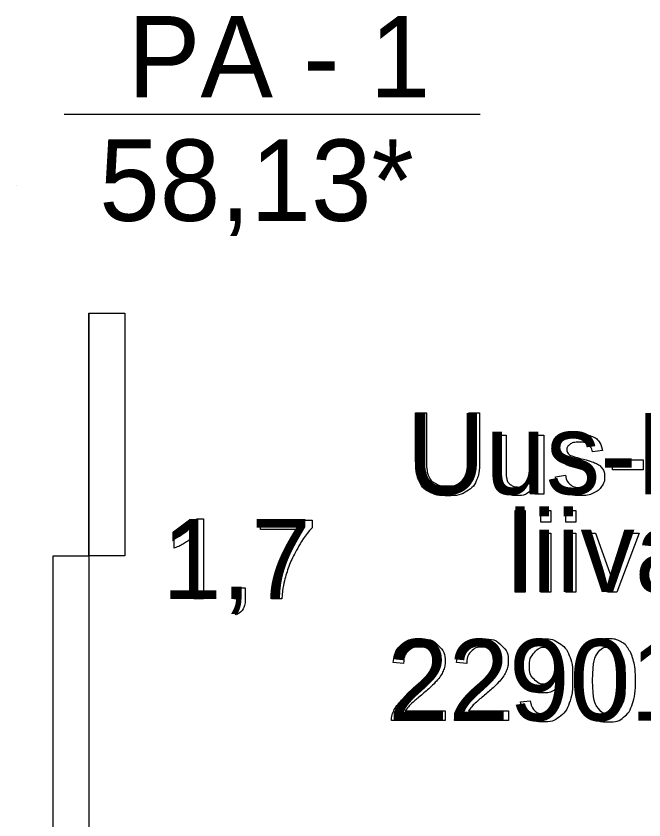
# Model space of a CAD drawing. Extents: x 700746 to 706058, y 6570320 to 6580460.
# Drawn here: x 704171.2 to 704215.2, y 6576007.8 to 6576064.1 of the extents above; entities that cross this region are included whole.
import ezdxf

# ---------------------------------------------------------------- set-up
doc = ezdxf.new("R2010")
doc.units = 0
for name, color, linetype in [('GEOLPUNKT', 7, 'Continuous'), ('kataster', 7, 'Continuous'), ('Kataster tekst', 7, 'Continuous'), ('Täide', 7, 'Continuous')]:
    doc.layers.add(name, color=color, linetype=linetype)

msp = doc.modelspace()

# ---------------------------------------------------------------- linework, layer by layer
at = {"layer": 'GEOLPUNKT'}
for points in [[(704174.603, 6576057.226), (704203.731, 6576057.226)], [(704176.342, 6576043.291), (704176.342, 6575826.291)], [(704183.926, 6576028.9), (704184.368, 6576028.9), (704184.368, 6576023.279)], [(704188.351, 6576028.145), (704188.351, 6576028.806), (704191.975, 6576028.806), (704191.975, 6576028.271)], [(704191.091, 6576028.145), (704188.351, 6576028.145)], [(704182.307, 6576026.83), (704182.307, 6576027.495)], [(704184.368, 6576023.279), (704183.681, 6576023.279), (704183.681, 6576027.659)], [(704186.503, 6576023.279), (704186.503, 6576024.06), (704187.284, 6576024.06), (704187.284, 6576023.279)], [(704186.891, 6576023.279), (704186.503, 6576023.279)], [(704189.84, 6576023.279), (704189.132, 6576023.279)], [(704186.648, 6576022.169), (704186.456, 6576022.463)]]:
    msp.add_lwpolyline(points, dxfattribs=at)
for points in [[(704176.342, 6576043.291), (704178.842, 6576043.291), (704178.842, 6576026.291), (704176.342, 6576026.291)], [(704173.842, 6576026.291), (704176.342, 6576026.291), (704176.342, 6575997.291), (704173.842, 6575997.291)]]:
    msp.add_lwpolyline(points, close=True, dxfattribs=at)
for points in [[(704182.307, 6576027.495), (704182.883, 6576027.766), (704183.315, 6576028.152), (704183.746, 6576028.537), (704183.926, 6576028.9)], [(704189.132, 6576023.279), (704189.143, 6576023.939), (704189.392, 6576024.875), (704189.64, 6576025.811), (704190.104, 6576026.68), (704190.568, 6576027.549), (704191.091, 6576028.145)], [(704191.975, 6576028.271), (704191.44, 6576027.702), (704190.915, 6576026.758), (704190.39, 6576025.815), (704190.104, 6576024.818), (704189.898, 6576024.115), (704189.84, 6576023.279)], [(704183.681, 6576027.659), (704183.433, 6576027.422), (704183.03, 6576027.185), (704182.628, 6576026.949), (704182.307, 6576026.83)], [(704186.456, 6576022.463), (704186.673, 6576022.559), (704186.777, 6576022.745), (704186.88, 6576022.93), (704186.891, 6576023.279)], [(704187.284, 6576023.279), (704187.284, 6576022.846), (704187.131, 6576022.58), (704186.979, 6576022.314), (704186.648, 6576022.169)]]:
    msp.add_open_spline(points, degree=3, dxfattribs=at)
at = {"layer": 'kataster'}
for points in [[(704199.22, 6576033.014), (704199.22, 6576036.306), (704199.976, 6576036.306), (704199.976, 6576033.019)], [(704202.948, 6576036.306), (704203.704, 6576036.306), (704203.704, 6576033.014)], [(704202.948, 6576033.019), (704202.948, 6576036.306)], [(704204.855, 6576032.179), (704204.855, 6576034.738), (704205.555, 6576034.738), (704205.555, 6576032.448)], [(704207.501, 6576032.526), (704207.501, 6576034.738), (704208.201, 6576034.738), (704208.201, 6576030.606), (704207.575, 6576030.606)], [(704212.297, 6576033.669), (704211.611, 6576033.578)], [(704213.006, 6576032.318), (704213.006, 6576033.021), (704215.16, 6576033.021), (704215.16, 6576032.318), (704213.006, 6576032.318)], [(704209.017, 6576031.84), (704209.708, 6576031.948)], [(704207.575, 6576030.606), (704207.575, 6576031.216)], [(704206.191, 6576023.766), (704206.191, 6576029.466), (704206.891, 6576029.466), (704206.891, 6576023.766), (704206.191, 6576023.766)], [(704207.981, 6576028.662), (704207.981, 6576029.466), (704208.681, 6576029.466), (704208.681, 6576028.662), (704207.981, 6576028.662)], [(704209.749, 6576028.662), (704209.749, 6576029.466), (704210.449, 6576029.466), (704210.449, 6576028.662), (704209.749, 6576028.662)], [(704207.981, 6576023.766), (704207.981, 6576027.898), (704208.681, 6576027.898), (704208.681, 6576023.766), (704207.981, 6576023.766)], [(704209.749, 6576023.766), (704209.749, 6576027.898), (704210.449, 6576027.898), (704210.449, 6576023.766), (704209.749, 6576023.766)], [(704212.652, 6576023.766), (704211.087, 6576027.898), (704211.826, 6576027.898), (704212.711, 6576025.423)], [(704213.235, 6576025.377), (704214.152, 6576027.898), (704214.872, 6576027.898), (704213.309, 6576023.766), (704212.652, 6576023.766)], [(704198.376, 6576018.764), (704197.655, 6576018.838)], [(704202.803, 6576018.764), (704202.082, 6576018.838)], [(704206.574, 6576016.083), (704207.248, 6576016.144)], [(704201.291, 6576015.436), (704201.291, 6576014.763), (704197.525, 6576014.763)], [(704198.498, 6576015.436), (704201.291, 6576015.436)], [(704205.718, 6576015.436), (704205.718, 6576014.763), (704201.952, 6576014.763)], [(704202.925, 6576015.436), (704205.718, 6576015.436)]]:
    msp.add_lwpolyline(points, dxfattribs=at)
for points in [[(704209.708, 6576031.948), (704209.767, 6576031.532), (704210.034, 6576031.31), (704210.301, 6576031.088), (704210.781, 6576031.088), (704211.265, 6576031.088), (704211.499, 6576031.285), (704211.733, 6576031.481), (704211.733, 6576031.746), (704211.733, 6576031.984), (704211.526, 6576032.12), (704211.381, 6576032.214), (704210.809, 6576032.358), (704210.038, 6576032.552), (704209.74, 6576032.694), (704209.442, 6576032.836), (704209.288, 6576033.086), (704209.135, 6576033.337), (704209.135, 6576033.64), (704209.135, 6576033.916), (704209.261, 6576034.151), (704209.388, 6576034.386), (704209.606, 6576034.541), (704209.77, 6576034.662), (704210.052, 6576034.745), (704210.334, 6576034.829), (704210.658, 6576034.829), (704211.144, 6576034.829), (704211.513, 6576034.689), (704211.881, 6576034.548), (704212.056, 6576034.309), (704212.231, 6576034.07), (704212.297, 6576033.669)], [(704211.611, 6576033.578), (704211.564, 6576033.897), (704211.34, 6576034.076), (704211.117, 6576034.255), (704210.708, 6576034.255), (704210.225, 6576034.255), (704210.019, 6576034.096), (704209.812, 6576033.936), (704209.812, 6576033.722), (704209.812, 6576033.585), (704209.898, 6576033.476), (704209.984, 6576033.363), (704210.167, 6576033.289), (704210.272, 6576033.25), (704210.786, 6576033.11), (704211.529, 6576032.912), (704211.824, 6576032.786), (704212.118, 6576032.659), (704212.286, 6576032.419), (704212.454, 6576032.178), (704212.454, 6576031.82), (704212.454, 6576031.47), (704212.249, 6576031.162), (704212.045, 6576030.853), (704211.659, 6576030.684), (704211.273, 6576030.515), (704210.786, 6576030.515), (704209.98, 6576030.515), (704209.557, 6576030.849), (704209.134, 6576031.183), (704209.017, 6576031.84)], [(704203.704, 6576033.014), (704203.704, 6576032.155), (704203.51, 6576031.649), (704203.315, 6576031.144), (704202.808, 6576030.827), (704202.3, 6576030.51), (704201.476, 6576030.51), (704200.675, 6576030.51), (704200.165, 6576030.786), (704199.656, 6576031.062), (704199.438, 6576031.585), (704199.22, 6576032.108), (704199.22, 6576033.014)], [(704199.976, 6576033.019), (704199.976, 6576032.276), (704200.114, 6576031.925), (704200.252, 6576031.573), (704200.588, 6576031.383), (704200.924, 6576031.192), (704201.41, 6576031.192), (704202.241, 6576031.192), (704202.595, 6576031.569), (704202.948, 6576031.946), (704202.948, 6576033.019)], [(704205.555, 6576032.448), (704205.555, 6576031.9), (704205.597, 6576031.709), (704205.663, 6576031.433), (704205.877, 6576031.276), (704206.091, 6576031.119), (704206.406, 6576031.119), (704206.72, 6576031.119), (704206.996, 6576031.28), (704207.272, 6576031.441), (704207.386, 6576031.719), (704207.501, 6576031.997), (704207.501, 6576032.526)], [(704207.575, 6576031.216), (704207.093, 6576030.515), (704206.266, 6576030.515), (704205.9, 6576030.515), (704205.584, 6576030.655), (704205.267, 6576030.795), (704205.114, 6576031.007), (704204.96, 6576031.218), (704204.898, 6576031.526), (704204.855, 6576031.732), (704204.855, 6576032.179)], [(704212.711, 6576025.423), (704212.855, 6576025.022), (704212.975, 6576024.591), (704213.068, 6576024.917), (704213.235, 6576025.377)], [(704197.655, 6576018.838), (704197.729, 6576019.642), (704198.211, 6576020.063), (704198.693, 6576020.484), (704199.506, 6576020.484), (704200.326, 6576020.484), (704200.804, 6576020.03), (704201.283, 6576019.575), (704201.283, 6576018.903), (704201.283, 6576018.561), (704201.143, 6576018.231), (704201.003, 6576017.9), (704200.679, 6576017.535), (704200.355, 6576017.17), (704199.602, 6576016.532), (704198.972, 6576016.004), (704198.793, 6576015.815), (704198.614, 6576015.626), (704198.498, 6576015.436)], [(704202.082, 6576018.838), (704202.156, 6576019.642), (704202.638, 6576020.063), (704203.12, 6576020.484), (704203.933, 6576020.484), (704204.753, 6576020.484), (704205.231, 6576020.03), (704205.71, 6576019.575), (704205.71, 6576018.903), (704205.71, 6576018.561), (704205.57, 6576018.231), (704205.43, 6576017.9), (704205.106, 6576017.535), (704204.782, 6576017.17), (704204.029, 6576016.532), (704203.399, 6576016.004), (704203.22, 6576015.815), (704203.041, 6576015.626), (704202.925, 6576015.436)], [(704207.248, 6576016.144), (704207.333, 6576015.669), (704207.574, 6576015.455), (704207.815, 6576015.24), (704208.191, 6576015.24), (704208.514, 6576015.24), (704208.757, 6576015.388), (704209.001, 6576015.536), (704209.155, 6576015.783), (704209.31, 6576016.03), (704209.415, 6576016.451), (704209.519, 6576016.871), (704209.519, 6576017.306), (704209.519, 6576017.353), (704209.515, 6576017.446), (704209.306, 6576017.112), (704208.943, 6576016.904), (704208.579, 6576016.696), (704208.156, 6576016.696), (704207.449, 6576016.696), (704206.959, 6576017.209), (704206.47, 6576017.722), (704206.47, 6576018.561), (704206.47, 6576019.427), (704206.981, 6576019.956), (704207.492, 6576020.484), (704208.261, 6576020.484), (704208.816, 6576020.484), (704209.277, 6576020.185), (704209.737, 6576019.886), (704209.976, 6576019.332), (704210.215, 6576018.778), (704210.215, 6576017.729), (704210.215, 6576016.637), (704209.978, 6576015.99), (704209.741, 6576015.343), (704209.273, 6576015.005), (704208.805, 6576014.667), (704208.175, 6576014.667), (704207.507, 6576014.667), (704207.083, 6576015.039), (704206.66, 6576015.41), (704206.574, 6576016.083)], [(704210.897, 6576017.574), (704210.897, 6576018.584), (704211.105, 6576019.201), (704211.313, 6576019.818), (704211.723, 6576020.151), (704212.133, 6576020.484), (704212.754, 6576020.484), (704213.213, 6576020.484), (704213.56, 6576020.3), (704213.907, 6576020.115), (704214.131, 6576019.767), (704214.355, 6576019.42), (704214.483, 6576018.92), (704214.612, 6576018.421), (704214.612, 6576017.574), (704214.612, 6576016.571), (704214.406, 6576015.954), (704214.2, 6576015.337), (704213.79, 6576015.002), (704213.38, 6576014.667), (704212.754, 6576014.667), (704211.931, 6576014.667), (704211.46, 6576015.255), (704210.897, 6576015.969), (704210.897, 6576017.574)], [(704197.525, 6576014.763), (704197.517, 6576015.016), (704197.606, 6576015.249), (704197.75, 6576015.634), (704198.068, 6576016.008), (704198.385, 6576016.381), (704198.983, 6576016.869), (704199.91, 6576017.632), (704200.236, 6576018.077), (704200.561, 6576018.522), (704200.561, 6576018.92), (704200.561, 6576019.335), (704200.265, 6576019.621), (704199.968, 6576019.906), (704199.49, 6576019.906), (704198.986, 6576019.906), (704198.683, 6576019.603), (704198.38, 6576019.3), (704198.376, 6576018.764)], [(704201.952, 6576014.763), (704201.944, 6576015.016), (704202.033, 6576015.249), (704202.177, 6576015.634), (704202.495, 6576016.008), (704202.812, 6576016.381), (704203.41, 6576016.869), (704204.338, 6576017.632), (704204.663, 6576018.077), (704204.989, 6576018.522), (704204.989, 6576018.92), (704204.989, 6576019.335), (704204.692, 6576019.621), (704204.395, 6576019.906), (704203.917, 6576019.906), (704203.413, 6576019.906), (704203.11, 6576019.603), (704202.807, 6576019.3), (704202.803, 6576018.764)], [(704209.437, 6576018.596), (704209.437, 6576019.199), (704209.118, 6576019.553), (704208.799, 6576019.906), (704208.347, 6576019.906), (704207.88, 6576019.906), (704207.535, 6576019.525), (704207.191, 6576019.144), (704207.191, 6576018.538), (704207.191, 6576017.993), (704207.518, 6576017.653), (704207.845, 6576017.313), (704208.328, 6576017.313), (704208.813, 6576017.313), (704209.125, 6576017.653), (704209.437, 6576017.993), (704209.437, 6576018.596)], [(704211.618, 6576017.573), (704211.618, 6576016.168), (704211.946, 6576015.704), (704212.274, 6576015.24), (704212.754, 6576015.24), (704213.235, 6576015.24), (704213.563, 6576015.706), (704213.89, 6576016.171), (704213.89, 6576017.573), (704213.89, 6576018.981), (704213.563, 6576019.444), (704213.236, 6576019.906), (704212.747, 6576019.906), (704212.266, 6576019.906), (704211.978, 6576019.498), (704211.618, 6576018.977), (704211.618, 6576017.573)]]:
    msp.add_open_spline(points, degree=3, dxfattribs=at)
at = {"layer": 'Täide'}
msp.add_line((704171.234, 6576052.197), (704171.234, 6576052.197), dxfattribs=at)

# ---------------------------------------------------------------- texts
at = {"layer": 'GEOLPUNKT'}
for s, height, p in [('PA - 1', 5.7, (704179.061, 6576058.393)), ('58,13*', 5.7, (704177.058, 6576049.752)), ('58,13*', 5.7, (704177.058, 6576049.752)), ('1,7', 5.6, (704181.457, 6576023.279))]:
    msp.add_text(s, height=height, dxfattribs=at).set_placement(p)
at = {"layer": 'Kataster tekst'}
for s, p in [('Uus-Pannjärve ', (704198.595, 6576030.606)), ('liivakarjäär', (704205.683, 6576023.766)), ('22901:001:0142', (704197.286, 6576014.763))]:
    msp.add_text(s, height=5.7, dxfattribs=at).set_placement(p)

doc.saveas('drawing.dxf')
